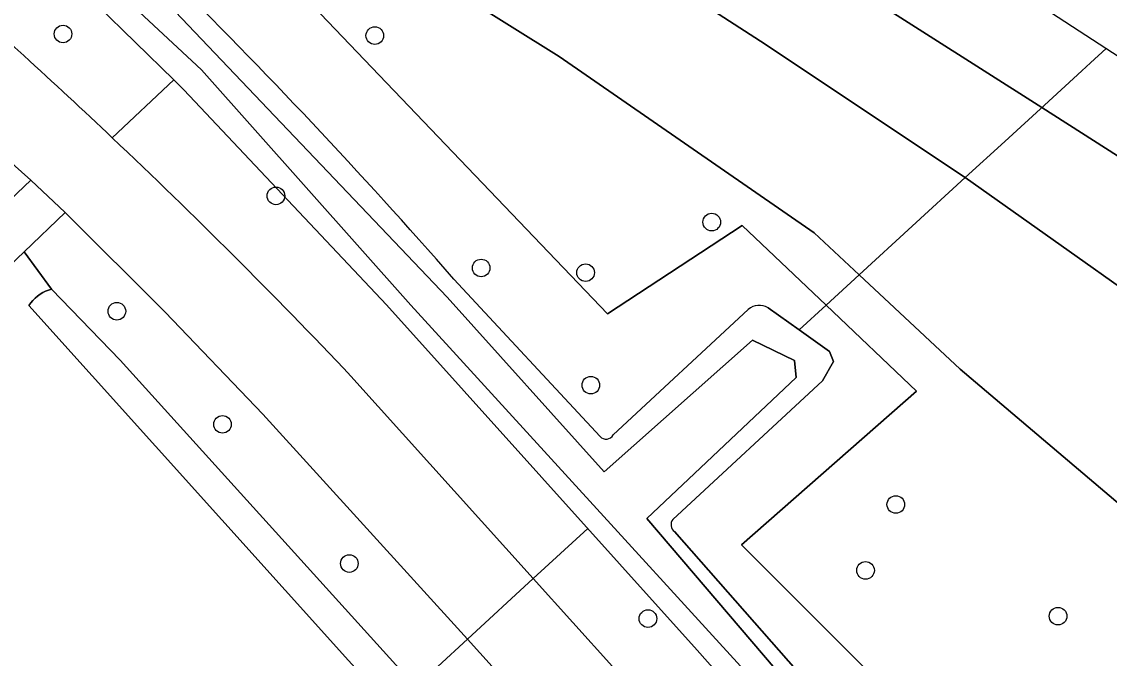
# Model space of a CAD drawing. Extents: x 157445 to 158888, y 383061 to 384688.
# Drawn here: x 158206.3 to 158266.7, y 384250.5 to 384285.8 of the extents above; entities that cross this region are included whole.
import ezdxf

# ---------------------------------------------------------------- set-up
doc = ezdxf.new("R2010")
doc.units = 0
for name, color, linetype in [('IMGEO_Berm_groen', 7, 'Continuous'), ('IMGEO_Boom', 7, 'Continuous'), ('IMGEO_Duiker', 7, 'Continuous'), ('IMGEO_Greppel_droge_sloot', 7, 'Continuous'), ('IMGEO_Groenvoorziening', 7, 'Continuous'), ('IMGEO_Loofbos', 7, 'Continuous'), ('IMGEO_Oever', 7, 'Continuous'), ('IMGEO_Rijbaan_lokaal_gesloten', 7, 'Continuous'), ('IMGEO_Rijbaan_regionaal_gesloten', 7, 'Continuous'), ('IMGEO_Voetpad_halfverhard', 7, 'Continuous'), ('IMGEO_Waterloop', 7, 'Continuous')]:
    doc.layers.add(name, color=color, linetype=linetype)

msp = doc.modelspace()

# ---------------------------------------------------------------- linework, layer by layer
at = {"layer": 'IMGEO_Berm_groen'}
for points in [[(158302.661, 384255.051), (158291.36, 384262.522), (158272.012, 384275.125), (158268.684, 384277.388), (158262.938, 384281.047), (158227.084, 384303.876), (158204.486, 384318.121), (158188.391, 384328.271), (158165.977, 384341.516), (158161.43, 384344.112), (158158.574, 384339.362), (158163.279, 384336.539), (158194.933, 384318.615), (158227.57, 384297.507), (158247.321, 384284.734), (158258.694, 384277.157), (158273.484, 384266.687), (158305.396, 384245.54)], [(158204.439, 384274.808), (158206.769, 384277.026), (158197.375, 384285.381)], [(158243.795, 384250.901), (158226.524, 384270.084), (158215.28, 384282.033), (158214.709, 384282.591), (158211.298, 384279.373)], [(158232.405, 384250), (158231.032, 384251.516), (158219.665, 384264.011), (158214.234, 384269.678), (158208.671, 384275.214), (158206.392, 384273.04), (158207.923, 384270.957), (158211.728, 384267.014), (158227.403, 384249.69)], [(158224.557, 384266.133), (158234.691, 384254.879), (158239.084, 384250), (158263.171, 384222.609), (158279.121, 384204.787), (158284.608, 384205.032), (158275.421, 384215.183), (158243.795, 384250.901)]]:
    msp.add_lwpolyline(points, dxfattribs=at)
msp.add_arc((157973.65, 384028.125), 345.835, 43.48872, 46.59344, dxfattribs=at)
at = {"layer": 'IMGEO_Boom'}
for centre in [(158208.56, 384285.141), (158225.882, 384285.051), (158220.39, 384276.144), (158244.605, 384274.687), (158231.794, 384272.139), (158237.595, 384271.879), (158211.552, 384269.734), (158237.887, 384265.626), (158217.419, 384263.451), (158254.831, 384258.996), (158224.47, 384255.713), (158253.15, 384255.333), (158241.06, 384252.655), (158263.848, 384252.788)]:
    msp.add_circle(centre, 0.489, dxfattribs=at)
at = {"layer": 'IMGEO_Duiker'}
for points in [[(158249.463, 384268.698), (158250.955, 384270.066), (158252.795, 384271.752), (158258.694, 384277.157), (158260.885, 384279.165), (158263.093, 384281.189), (158265.163, 384283.086), (158265.648, 384283.531), (158266.518, 384284.328)], [(158237.713, 384257.656), (158234.691, 384254.879), (158231.032, 384251.516), (158229.382, 384250), (158228.504, 384249.193), (158226.448, 384247.304), (158212.95, 384234.901), (158210.961, 384233.073), (158207.043, 384229.473)]]:
    msp.add_lwpolyline(points, dxfattribs=at)
at = {"layer": 'IMGEO_Greppel_droge_sloot'}
msp.add_lwpolyline([(158227.403, 384249.69), (158211.728, 384267.014), (158207.923, 384270.957), (158207.754, 384270.907), (158207.59, 384270.843), (158207.431, 384270.766), (158207.28, 384270.675), (158207.137, 384270.572), (158207.004, 384270.457), (158206.88, 384270.332), (158206.768, 384270.196), (158206.667, 384270.051), (158224.423, 384250.333)], dxfattribs=at)
at = {"layer": 'IMGEO_Groenvoorziening'}
for points in [[(158211.298, 384279.373), (158214.709, 384282.591), (158206.197, 384290.909), (158196.087, 384299.479), (158180.779, 384311.305), (158170.885, 384317.694), (158157.928, 384326.792), (158156.935, 384327.454), (158149.041, 384332.721), (158133.86, 384342.387), (158121.771, 384349.771), (158105.237, 384359.151), (158089.996, 384367.578), (158076.453, 384375.358), (158060.511, 384383.945), (158047.713, 384390.32), (158032.486, 384398.323)], [(158255.977, 384265.301), (158250.955, 384270.066), (158246.294, 384274.489), (158238.811, 384269.595), (158219.581, 384289.71), (158205.526, 384302.48), (158201.937, 384305.244), (158196.082, 384309.317), (158155.944, 384335.521), (158154.38, 384333.269), (158158.932, 384330.313), (158159.611, 384329.872), (158168.169, 384324.086), (158178.137, 384317.686), (158197.349, 384304.092)], [(158230.281, 384271.521), (158238.403, 384262.772)], [(158247.734, 384269.925), (158249.463, 384268.698), (158251.15, 384267.5), (158251.371, 384266.932), (158250.759, 384265.874), (158242.439, 384258.162)], [(158239.126, 384262.861), (158246.636, 384269.831)], [(158295.127, 384199.784), (158297.912, 384202.425), (158312.334, 384215.304), (158279.323, 384237.162), (158271.404, 384231.597), (158253.01, 384250), (158246.263, 384256.75), (158255.977, 384265.301)], [(158242.538, 384257.494), (158293.217, 384199.848)]]:
    msp.add_lwpolyline(points, dxfattribs=at)
msp.add_lwpolyline([(158207.923, 384270.957), (158206.392, 384273.04), (158191.007, 384258.37), (158198.833, 384250), (158211.071, 384236.911), (158224.184, 384248.491), (158229.229, 384243.053), (158229.745, 384243.6), (158231.736, 384245.489), (158229.933, 384246.286), (158229.274, 384245.754), (158228.629, 384245.606), (158226.816, 384247.642), (158224.798, 384249.911), (158224.423, 384250.333), (158206.667, 384270.051), (158206.768, 384270.196), (158206.88, 384270.332), (158207.004, 384270.457), (158207.137, 384270.572), (158207.28, 384270.675), (158207.431, 384270.766), (158207.59, 384270.843), (158207.754, 384270.907)], close=True, dxfattribs=at)
for centre, radius, start, end in [((158058.615, 384122.452), 218.888, 47.5403, 53.17452), ((157976.727, 384049.06), 337.311, 41.26281, 45.24589), ((157973.704, 384028.282), 345.685, 46.58204, 47.69412), ((158247.248, 384269.146), 0.918, 58.01794, 131.7684), ((158238.733, 384263.071), 0.446, 222.17593, 331.85947), ((158242.809, 384257.875), 0.468, 142.22436, 234.63579)]:
    msp.add_arc(centre, radius, start, end, dxfattribs=at)
at = {"layer": 'IMGEO_Loofbos'}
for points in [[(158236.123, 384283.894), (158224.934, 384290.882), (158223.567, 384291.777), (158207.717, 384302.151), (158174.299, 384324.59), (158161.642, 384333.587), (158161.34, 384333.762), (158156.623, 384336.5), (158155.944, 384335.521), (158196.082, 384309.317), (158201.937, 384305.244), (158205.526, 384302.48), (158219.581, 384289.71), (158238.811, 384269.595), (158246.294, 384274.489), (158250.955, 384270.066), (158255.977, 384265.301), (158246.263, 384256.75), (158253.01, 384250), (158271.404, 384231.597), (158279.323, 384237.162), (158312.334, 384215.304), (158316.015, 384218.591)], [(158305.396, 384245.54), (158273.484, 384266.687), (158258.694, 384277.157), (158247.321, 384284.734), (158227.57, 384297.507), (158223.567, 384291.777), (158224.934, 384290.882), (158236.123, 384283.894), (158250.289, 384274.092), (158252.795, 384271.752), (158258.406, 384266.512), (158277.893, 384250), (158282.752, 384246.264), (158287.484, 384242.87), (158302.003, 384233.378)], [(158322.29, 384222.203), (158322.08, 384221.251), (158323.916, 384223.844), (158323.673, 384223.907), (158317.343, 384225.871), (158311.215, 384228.392), (158305.336, 384231.45), (158302.003, 384233.378), (158287.484, 384242.87), (158282.752, 384246.264), (158277.893, 384250), (158258.406, 384266.512), (158252.795, 384271.752), (158250.289, 384274.092), (158236.123, 384283.894)]]:
    msp.add_lwpolyline(points, dxfattribs=at)
at = {"layer": 'IMGEO_Oever'}
for points in [[(158312.475, 384212.35), (158296.615, 384198.358), (158295.596, 384197.466), (158294.407, 384197.594), (158293.006, 384197.891), (158290.288, 384200.227), (158258.187, 384236.872), (158254.981, 384240.396), (158227.889, 384270.078), (158216.254, 384283.156), (158200.543, 384297.764), (158190.437, 384305.917), (158168.017, 384320.948), (158140.204, 384339.717), (158094.344, 384367.106), (158046.53, 384392.328), (158004.747, 384413.135), (157966.276, 384430.375), (157905.469, 384452.965), (157878.208, 384463.411), (157849.758, 384474.112), (157810.097, 384488.379)], [(158035.511, 384400.492), (158081.796, 384376.033), (158118.993, 384354.462), (158141.414, 384340.619), (158178.526, 384315.991), (158199.46, 384300.874), (158213.303, 384287.965), (158229.906, 384270.513), (158238.632, 384260.81), (158246.87, 384268.135), (158249.206, 384266.989), (158249.291, 384266.055), (158240.989, 384258.22), (158248.781, 384249.112), (158260.458, 384236.246), (158283.112, 384210.471), (158292.581, 384199.515), (158293.006, 384199.048), (158294.344, 384198.517), (158295.702, 384199.176), (158297.911, 384201.299), (158317.741, 384219.059)], [(158032.486, 384398.323), (158047.713, 384390.32), (158060.511, 384383.945), (158076.453, 384375.358), (158089.996, 384367.578), (158105.237, 384359.151), (158121.771, 384349.771), (158133.86, 384342.387), (158149.041, 384332.721), (158156.935, 384327.454), (158157.928, 384326.792), (158170.885, 384317.694), (158180.779, 384311.305), (158196.087, 384299.479), (158206.197, 384290.909), (158214.709, 384282.591), (158215.28, 384282.033), (158226.524, 384270.084), (158243.795, 384250.901), (158275.421, 384215.183), (158284.608, 384205.032), (158290.738, 384198.258), (158291.865, 384197.191)], [(158238.403, 384262.772), (158230.281, 384271.521)], [(158242.439, 384258.162), (158250.759, 384265.874), (158251.371, 384266.932), (158251.15, 384267.5), (158249.463, 384268.698), (158247.734, 384269.925)], [(158246.636, 384269.831), (158239.126, 384262.861)], [(158293.217, 384199.848), (158242.538, 384257.494)]]:
    msp.add_lwpolyline(points, dxfattribs=at)
for centre, radius, start, end in [((157976.727, 384049.06), 337.311, 41.26281, 45.24589), ((158247.248, 384269.146), 0.918, 58.01794, 131.7684), ((158238.733, 384263.071), 0.446, 222.17593, 331.85947), ((158242.809, 384257.875), 0.468, 142.22436, 234.63579)]:
    msp.add_arc(centre, radius, start, end, dxfattribs=at)
at = {"layer": 'IMGEO_Rijbaan_lokaal_gesloten'}
msp.add_lwpolyline([(158197.375, 384285.381), (158206.769, 384277.026), (158208.671, 384275.214), (158214.234, 384269.678), (158219.665, 384264.011), (158231.032, 384251.516), (158232.405, 384250), (158238.774, 384243.034), (158264.87, 384213.48), (158271.28, 384206.24), (158283.044, 384193.226), (158288.015, 384187.452), (158291.628, 384190.813), (158289.143, 384193.59), (158279.121, 384204.787), (158263.171, 384222.609), (158239.084, 384250), (158234.691, 384254.879), (158224.557, 384266.133)], dxfattribs=at)
for centre, radius, start, end in [((158058.615, 384122.452), 218.888, 47.5403, 53.17452), ((157973.704, 384028.282), 345.685, 46.58204, 47.69412), ((157973.65, 384028.125), 345.835, 43.48872, 46.59344)]:
    msp.add_arc(centre, radius, start, end, dxfattribs=at)
at = {"layer": 'IMGEO_Rijbaan_regionaal_gesloten'}
msp.add_lwpolyline([(158335.71, 384239.328), (158185.997, 384336.696), (158164.152, 384348.497), (158163.563, 384347.498), (158161.997, 384344.644), (158161.43, 384344.112), (158165.977, 384341.516), (158188.391, 384328.271), (158204.486, 384318.121), (158227.084, 384303.876), (158262.938, 384281.047), (158268.684, 384277.388), (158272.012, 384275.125), (158291.36, 384262.522), (158302.661, 384255.051), (158303.459, 384254.516), (158319.367, 384243.982), (158320.192, 384243.43), (158331.539, 384235.814), (158331.742, 384235.677), (158334.501, 384238.216)], close=True, dxfattribs=at)
at = {"layer": 'IMGEO_Voetpad_halfverhard'}
msp.add_lwpolyline([(158198.833, 384250), (158191.007, 384258.37), (158206.392, 384273.04), (158208.671, 384275.214), (158206.769, 384277.026), (158204.439, 384274.808), (158189.241, 384260.34), (158181.894, 384267.776)], dxfattribs=at)
at = {"layer": 'IMGEO_Waterloop'}
for points in [[(157810.097, 384488.379), (157849.758, 384474.112), (157878.208, 384463.411), (157905.469, 384452.965), (157966.276, 384430.375), (158004.747, 384413.135), (158046.53, 384392.328), (158094.344, 384367.106), (158140.204, 384339.717), (158168.017, 384320.948), (158190.437, 384305.917), (158200.543, 384297.764), (158216.254, 384283.156), (158227.889, 384270.078), (158254.981, 384240.396), (158258.187, 384236.872), (158290.288, 384200.227), (158293.006, 384197.891), (158294.407, 384197.594), (158295.596, 384197.466), (158296.615, 384198.358), (158312.475, 384212.35)], [(158317.741, 384219.059), (158297.911, 384201.299), (158295.702, 384199.176), (158294.344, 384198.517), (158293.006, 384199.048), (158292.581, 384199.515), (158283.112, 384210.471), (158260.458, 384236.246), (158248.781, 384249.112), (158240.989, 384258.22), (158249.291, 384266.055), (158249.206, 384266.989), (158246.87, 384268.135), (158238.632, 384260.81), (158229.906, 384270.513), (158213.303, 384287.965), (158199.46, 384300.874), (158178.526, 384315.991), (158141.414, 384340.619), (158118.993, 384354.462), (158081.796, 384376.033), (158035.511, 384400.492)]]:
    msp.add_lwpolyline(points, dxfattribs=at)

doc.saveas('drawing.dxf')
